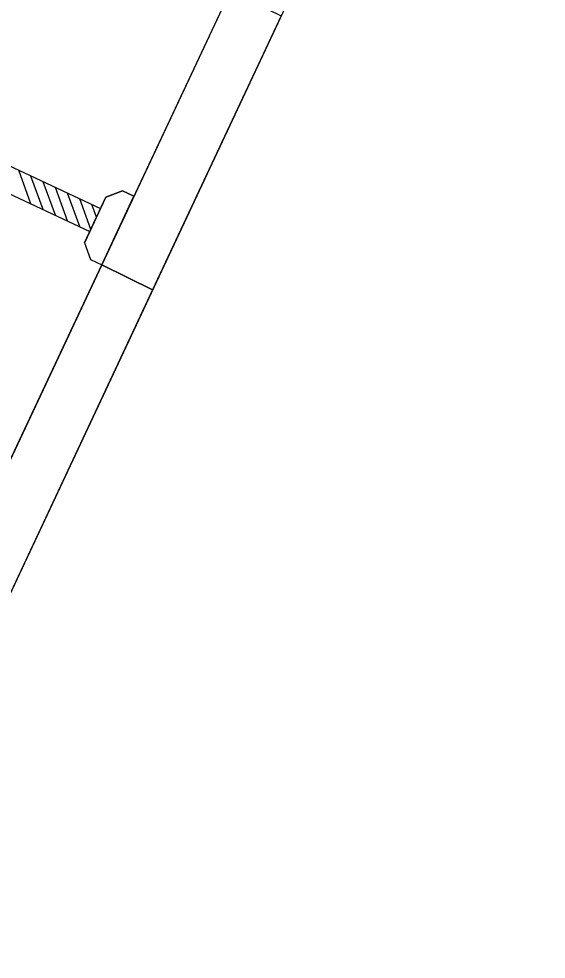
# Model space of a CAD drawing. Extents: x 14104283 to 14128447, y 8633203 to 8671666.
# Drawn here: x 14118483.5 to 14118514.6, y 8668388.2 to 8668443.6 of the extents above; entities that cross this region are included whole.
import ezdxf

# ---------------------------------------------------------------- set-up
doc = ezdxf.new("R2010")
doc.units = 0
for name, color, linetype in [('Cell', 7, 'Continuous'), ('Default', 7, 'Continuous'), ('dsnStgShadingPrevPav', 7, 'Continuous'), ('TC_SubstrataExistingPavement', 7, 'Continuous'), ('Terrain', 7, 'Continuous')]:
    doc.layers.add(name, color=color, linetype=linetype)

msp = doc.modelspace()

# ---------------------------------------------------------------- linework, layer by layer
at = {"layer": 'Cell'}
for p, q in [((14118477.006, 8668437.725), (14118488.346, 8668432.432)), ((14118476.378, 8668436.381), (14118487.718, 8668431.088)), ((14118484.242, 8668432.71), (14118483.526, 8668434.682)), ((14118484.961, 8668432.374), (14118484.244, 8668434.346)), ((14118485.68, 8668432.039), (14118484.963, 8668434.011)), ((14118486.399, 8668431.703), (14118485.682, 8668433.675)), ((14118487.118, 8668431.368), (14118486.401, 8668433.34)), ((14118487.774, 8668431.206), (14118487.12, 8668433.004)), ((14118487.404, 8668430.415), (14118488.66, 8668433.104)), ((14118488.66, 8668433.104), (14118488.346, 8668432.432)), ((14118488.425, 8668429.12), (14118490.307, 8668433.154)), ((14118488.425, 8668429.12), (14118490.307, 8668433.154)), ((14118489.64, 8668433.465), (14118488.66, 8668433.104)), ((14118488.66, 8668433.104), (14118489.64, 8668433.465)), ((14118490.307, 8668433.154), (14118489.64, 8668433.465)), ((14118489.64, 8668433.465), (14118490.307, 8668433.154)), ((14118488.346, 8668432.432), (14118487.718, 8668431.088)), ((14118488.109, 8668431.925), (14118487.839, 8668432.669)), ((14118487.718, 8668431.088), (14118487.404, 8668430.415)), ((14118487.404, 8668430.415), (14118487.758, 8668429.432)), ((14118487.404, 8668430.415), (14118487.758, 8668429.432)), ((14118487.758, 8668429.432), (14118488.425, 8668429.12)), ((14118487.758, 8668429.432), (14118488.425, 8668429.12))]:
    msp.add_line(p, q, dxfattribs=at)
at = {"layer": 'Default'}
msp.add_lwpolyline([(14118468.011, 8668385.667), (14118483.41, 8668418.446), (14118488.425, 8668429.12), (14118491.413, 8668427.643), (14118470.999, 8668384.189)], close=True, dxfattribs=at)
at = {"layer": 'dsnStgShadingPrevPav'}
msp.add_lwpolyline([(14118488.425, 8668429.12), (14118496.009, 8668445.265), (14118498.997, 8668443.788), (14118491.413, 8668427.643)], close=True, dxfattribs=at)
at = {"layer": 'TC_SubstrataExistingPavement'}
msp.add_lwpolyline([(14118511.638, 8668478.534), (14118514.626, 8668477.056), (14118458.17, 8668356.881), (14118455.182, 8668358.358)], dxfattribs=at)
at = {"layer": 'Terrain'}
msp.add_line((14118455.182, 8668358.358), (14118511.638, 8668478.534), dxfattribs=at)

doc.saveas('drawing.dxf')
